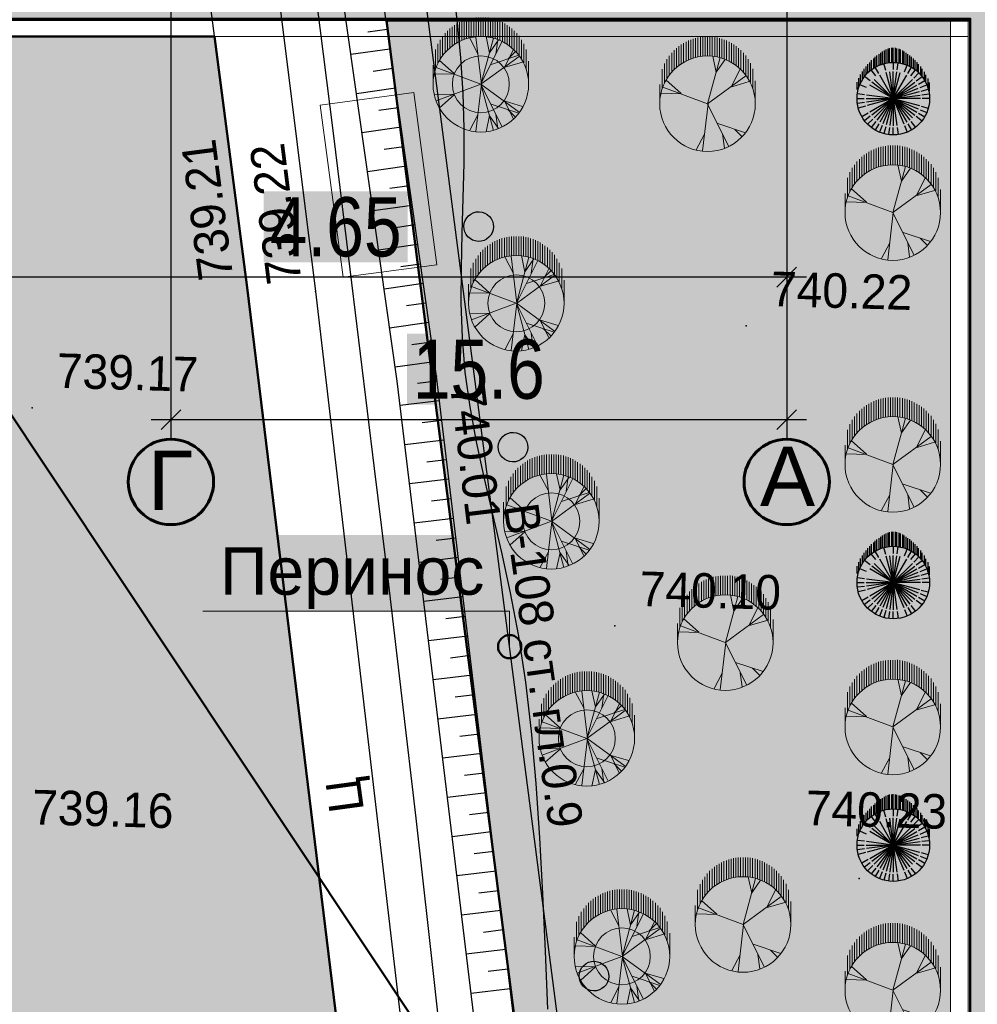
# Model space of a CAD drawing. Header units: millimetres. Extents: x -257011 to 237647566, y 2784933 to 6706507.
# Tile 341 of 451: x 9706652 to 9730911, y 5648085 to 5673020. Entities that reach past the tile are written whole.
import ezdxf

# ---------------------------------------------------------------- set-up
doc = ezdxf.new("R2010")
doc.units = ezdxf.units.MM
doc.header["$LTSCALE"] = 1000
doc.header["$PDMODE"] = 32
doc.header["$PDSIZE"] = 0.3
for name, pattern in [('Д_ТРОТ_ТРУБА', [3, 1.5, -1.5]), ('ДОРОГИ_СТРОЯЩ', [9, 8, -1]), ('ОТКОС_НИЗ', [1.2, 0.2, -1])]:
    doc.linetypes.add(name, pattern=pattern)
for name, color, linetype in [('(002) Рамка', 7, 'Continuous'), ('(004) Точки рельефа', 7, 'Continuous'), ('(014) Водопровод', 5, 'ИК_Водопровод -------в--------'), ('(025) Дорога', 7, 'Continuous'), ('(031) Горизонтали', 42, 'Continuous'), ('(035) Откосы', 7, 'Continuous'), ('(038) Деревья', 7, 'Continuous'), ('(040) Ограда', 7, 'Continuous'), ('TREE', 74, 'Continuous')]:
    doc.layers.add(name, color=color, linetype=linetype)
doc.layers.add('(032) Горизонтали утолщенные', color=32, linetype='Continuous', lineweight=30)
doc.layers.add('Ф А С А Д', color=250, linetype='Continuous', lineweight=15)
doc.styles.add('ATTR', font='romans.shx', dxfattribs={"width": 0.8, "height": 0.470416})
doc.styles.add('BM-431', font='txt')
doc.styles.add('D-431', font='txt', dxfattribs={"width": 2})
doc.styles.add('Roman', font='romans')
doc.styles.get("Standard").update_dxf_attribs({"font": 'ARIALN.TTF'})
doc.styles.add('Фарход', font='ARIALN.TTF')
doc.linetypes.add('KANALIS_K', pattern='A,1,["<",Standard,S=1.8,R=0,X=-0.9,Y=-0.9],3,-1,["К",Standard,S=1.8,R=0,X=-0.9,Y=-0.9],-1,10', length=16)
doc.linetypes.add('ИК_Водопровод -------в--------', pattern='A,9,-0.6,["В",Standard,S=1.2,R=0,X=0,Y=-0.6],-1.2', length=10.8)
doc.dimstyles.new('ISO-25$0', dxfattribs={"dimtxt": 300, "dimasz": 200, "dimexe": 100, "dimexo": 300, "dimgap": 50, "dimtad": 1, "dimdec": 0, "dimtxsty": 'Фарход', "dimblk": 'OBLIQUE', "dimcen": 250, "dimclrd": 256, "dimclrt": 250, "dimadec": 0, "dimazin": 0, "dimtfac": 1, "dimtdec": 0, "dimtmove": 0, "dimatfit": 3, "dimldrblk": 'OBLIQUE', "dimfxl": 0, "dimlwd": -1, "dimarcsym": 0})
pattern_1 = [(95, (-555770.2, 0), (-275.171012, 230.8958947), [127, -381]), (185, (-555712.5, 68.8), (-230.8958947, -275.171012), [127, -381])]

# ---------------------------------------------------------------- blocks, each defined once
blk = doc.blocks.new('d')
at = {"layer": '(038) Деревья', "color": 30}
blk.add_ellipse((0, 0), major_axis=(0.265, 0.265), ratio=1, start_param=5.497787, end_param=11.780972, dxfattribs=at)
blk = doc.blocks.new('kjvklglhl')
at = {"layer": '(004) Точки рельефа'}
for p in [(313.048, 477.771), (314.781, 477.717), (325.716, 477.154), (317.903, 475.66), (307.691, 474.575), (322.604, 469.469), (328.971, 463.246)]:
    blk.add_point(p, dxfattribs=at)
at = {"layer": '(014) Водопровод', "ltscale": 0.5, "flags": 128}
blk.add_lwpolyline([(325.711, 440.112), (326.312, 440.162), (325.744, 440.975), (323.361, 447.342), (313.499, 509.603), (261.079, 502.552), (256.511, 532.162)], dxfattribs=at)
at = {"layer": '(025) Дорога', "linetype": 'Д_ТРОТ_ТРУБА', "flags": 128}
for points in [[(323.251, 418.267), (300.714, 414.809), (283.138, 412.485), (281.122, 413.564), (275.085, 449.451), (270.84, 474.617), (267.554, 498.57), (282.371, 501.061), (308.67, 505.056), (310.788, 503.765), (314.781, 477.717), (318.108, 454.899), (323.251, 418.267)], [(321.731, 420.742), (316.881, 452.353), (313.048, 477.771), (309.058, 502.896), (307.912, 503.399), (283.734, 499.451), (269.193, 497.303), (272.561, 474.353), (276.62, 450.413), (282.198, 415.2), (283.437, 414.157), (320.719, 419.528), (321.731, 420.742)]]:
    blk.add_lwpolyline(points, dxfattribs=at)
at = {"layer": '(031) Горизонтали', "flags": 128}
blk.add_lwpolyline([(314.314, 486.931), (314.708, 484.393), (315.113, 481.742), (315.531, 478.995), (315.96, 476.168), (316.397, 473.28), (316.836, 470.352), (317.272, 467.403), (317.699, 464.454), (318.114, 461.525), (318.509, 458.637)], dxfattribs=at)
at = {"layer": '(032) Горизонтали утолщенные'}
blk.add_lwpolyline([(318.049, 485.514), (318.176, 484.619), (318.29, 483.732), (318.376, 482.847), (318.426, 481.962), (318.446, 481.075), (318.449, 480.187), (318.447, 479.3), (318.451, 478.415), (318.474, 477.533), (318.528, 476.653), (318.624, 475.779), (318.77, 474.907), (318.96, 474.029), (319.181, 473.134), (319.424, 472.209), (319.676, 471.243), (319.927, 470.224), (320.165, 469.141), (320.379, 467.981), (320.56, 466.739), (320.713, 465.423), (320.844, 464.049), (320.959, 462.631), (321.065, 461.182), (321.168, 459.718)], dxfattribs=at)
at = {"layer": '(035) Откосы'}
for p, q in [((315.919, 484.325), (316.412, 484.409)), ((315.51, 483.748), (316.496, 483.916)), ((316.087, 483.34), (316.58, 483.424)), ((315.678, 482.763), (316.664, 482.931)), ((316.255, 482.354), (316.748, 482.438)), ((315.846, 481.777), (316.832, 481.945)), ((316.423, 481.369), (316.916, 481.453)), ((316.014, 480.792), (317, 480.96)), ((316.591, 480.383), (317.084, 480.467)), ((316.182, 479.806), (317.168, 479.975)), ((316.759, 479.398), (317.252, 479.482)), ((316.35, 478.821), (317.336, 478.989)), ((316.927, 478.412), (317.42, 478.496)), ((316.518, 477.835), (317.504, 478.004)), ((317.095, 477.427), (317.588, 477.511)), ((316.686, 476.85), (317.672, 477.018)), ((317.263, 476.441), (317.756, 476.525)), ((316.854, 475.865), (317.84, 476.033)), ((317.427, 475.466), (317.921, 475.539)), ((317.006, 474.897), (317.995, 475.045)), ((317.574, 474.477), (318.069, 474.551)), ((317.154, 473.909), (318.143, 474.056)), ((317.722, 473.488), (318.217, 473.562)), ((317.301, 472.92), (318.29, 473.068)), ((317.87, 472.499), (318.364, 472.573)), ((317.449, 471.931), (318.438, 472.079)), ((318.017, 471.511), (318.512, 471.585)), ((317.597, 470.942), (318.586, 471.09)), ((318.165, 470.522), (318.659, 470.596)), ((317.744, 469.954), (318.733, 470.101)), ((318.313, 469.533), (318.807, 469.607)), ((317.892, 468.965), (318.881, 469.113)), ((318.46, 468.544), (318.955, 468.618)), ((318.039, 467.976), (319.028, 468.124)), ((318.608, 467.556), (319.102, 467.63)), ((318.187, 466.988), (319.176, 467.135)), ((318.755, 466.567), (319.25, 466.641)), ((318.335, 465.999), (319.324, 466.146)), ((318.903, 465.578), (319.398, 465.652)), ((318.482, 465.01), (319.471, 465.158)), ((319.051, 464.589), (319.545, 464.663)), ((318.63, 464.021), (319.619, 464.169)), ((319.198, 463.601), (319.693, 463.675)), ((318.778, 463.033), (319.767, 463.18)), ((319.346, 462.612), (319.84, 462.686)), ((318.925, 462.044), (319.914, 462.191)), ((319.493, 461.623), (319.988, 461.697)), ((319.073, 461.055), (320.062, 461.203)), ((319.641, 460.635), (320.136, 460.708)), ((319.22, 460.066), (320.209, 460.214))]:
    blk.add_line(p, q, dxfattribs=at)
blk.add_lwpolyline([(319.844, 457.028), (320.125, 457.17), (320.377, 457.458), (320.534, 458.04), (317.903, 475.66), (312.574, 506.915), (312.192, 507.383), (311.596, 507.687), (310.502, 508.023), (284.392, 504.328), (278.337, 503.244), (265.243, 500.775), (264.939, 500.462), (264.803, 499.989), (265.706, 495.765), (268.865, 477.481), (274.213, 445.131), (280.153, 409.582)], dxfattribs=at)
at = {"layer": '(035) Откосы', "linetype": 'ОТКОС_НИЗ'}
blk.add_lwpolyline([(319.844, 457.028), (319.619, 457.386), (319.514, 458.099), (316.916, 475.502), (311.633, 506.487), (311.551, 506.587), (311.219, 506.757), (310.421, 507.002), (284.551, 503.341), (278.518, 502.26), (265.85, 499.872), (266.688, 495.955), (269.851, 477.647), (275.2, 445.294), (281.12, 409.861), (281.136, 409.822), (281.351, 409.621), (310.666, 409.479), (317.618, 409.281), (323.511, 408.859), (324.497, 408.587)], dxfattribs=at)
at = {"lineweight": 15, "ltscale": 0.1}
blk.add_lwpolyline([(315.472, 478.096), (314.765, 482.438), (317.134, 482.824), (317.84, 478.481)], close=True, dxfattribs=at)
at = {"layer": '(038) Деревья', "color": 30, "linetype": 'Continuous'}
for p in [(318.869, 479.478), (319.896, 473.918), (322.323, 460.585)]:
    blk.add_blockref('d', p, dxfattribs=at)
at = {"layer": '(004) Точки рельефа', "style": 'D-431'}
for s, rotation, p in [('739.21', 99.0241, (312.692, 478.006)), ('739.22', 98.8598, (314.425, 477.953)), ('740.01', 278.4912, (318.257, 475.422))]:
    blk.add_text(s, height=0.875, rotation=rotation, dxfattribs=at).set_placement(p)
for s, p in [('740.22', (326.316, 477.674)), ('739.17', (308.291, 475.095)), ('740.10', (323.204, 469.989)), ('740.23', (327.566, 464.561)), ('739.16', (307.978, 464.029))]:
    blk.add_text(s, height=0.875, dxfattribs=at).set_placement(p)
at = {"layer": '(014) Водопровод', "color": 0, "linetype": 'Continuous', "style": 'BM-431'}
blk.add_text('В-108 ст. гл.0.9', height=0.875, rotation=279.6164, dxfattribs=at).set_placement((319.7, 472.427))
at = {"layer": '(025) Дорога', "linetype": 'ДОРОГИ_СТРОЯЩ', "style": 'BM-431'}
blk.add_text('Ц', height=0.875, rotation=99.3824, dxfattribs=at).set_placement((316.381, 464.625))
blk = doc.blocks.new('dhdyfh')
at = {"layer": 'TREE', "color": 92, "lineweight": 20}
for p, q in [((10253854, 5666529), (10253854, 5666039)), ((10253914, 5666083), (10253914, 5666567)), ((10253975, 5666109), (10253975, 5666601)), ((10254035, 5666629), (10254035, 5666140)), ((10254096, 5666652), (10254096, 5666163)), ((10254156, 5666184), (10254156, 5666675)), ((10254217, 5666691), (10254217, 5666204)), ((10254277, 5666217), (10254277, 5666705)), ((10254338, 5666714), (10254338, 5666227)), ((10254398, 5666235), (10254398, 5666724)), ((10254459, 5666724), (10254459, 5666238)), ((10254519, 5666243), (10254519, 5666724)), ((10254580, 5666724), (10254580, 5666240)), ((10254640, 5666233), (10254640, 5666724)), ((10254701, 5666717), (10254701, 5666227)), ((10254761, 5666215), (10254761, 5666706)), ((10254822, 5666693), (10254822, 5666199)), ((10254882, 5666186), (10254882, 5666674)), ((10254943, 5666652), (10254943, 5666166)), ((10255003, 5666140), (10255003, 5666629)), ((10255064, 5666601), (10255064, 5666114)), ((10255125, 5666081), (10255125, 5666565)), ((10255185, 5666529), (10255185, 5666042)), ((10253612, 5665831), (10253612, 5666323)), ((10253672, 5665895), (10253672, 5666384)), ((10253733, 5665949), (10253733, 5666439)), ((10253793, 5665998), (10253793, 5666487)), ((10255246, 5665998), (10255246, 5666487)), ((10255306, 5666441), (10255306, 5665949)), ((10255367, 5665893), (10255367, 5666384)), ((10255427, 5666323), (10255427, 5665828)), ((10253430, 5665555), (10253430, 5666052)), ((10253491, 5665666), (10253491, 5666158)), ((10253551, 5665761), (10253551, 5666240)), ((10254443, 5665800), (10254236, 5666193)), ((10254532, 5665031), (10254393, 5666223)), ((10254522, 5665028), (10254837, 5666198)), ((10254522, 5665031), (10255054, 5666100)), ((10254739, 5665821), (10254650, 5666236)), ((10254739, 5665828), (10254966, 5666152)), ((10254897, 5665793), (10254946, 5666154)), ((10255488, 5665756), (10255488, 5666256)), ((10255548, 5666158), (10255548, 5665664)), ((10255609, 5665574), (10255609, 5666055)), ((10253370, 5665419), (10253370, 5665908)), ((10254778, 5665531), (10255478, 5665762)), ((10255123, 5665467), (10255340, 5665898)), ((10255212, 5665677), (10255390, 5665854)), ((10255669, 5665911), (10255669, 5665409)), ((10253309, 5665030), (10253309, 5665514)), ((10253851, 5665290), (10253466, 5665636)), ((10254522, 5665028), (10255488, 5665736)), ((10255133, 5665459), (10255577, 5665590)), ((10255730, 5665030), (10255730, 5665615)), ((10253851, 5665282), (10253348, 5665297)), ((10254519, 5665030), (10253387, 5665451))]:
    blk.add_line(p, q, dxfattribs=at)
at = {"layer": 'TREE', "color": 30, "lineweight": 20, "true_color": 0xf8991e}
for p, q in [((10254519, 5665030), (10253387, 5664608)), ((10254532, 5665028), (10254393, 5663836)), ((10254522, 5665031), (10254837, 5663861)), ((10254522, 5665031), (10255488, 5664323)), ((10254522, 5665028), (10255054, 5663959)), ((10253851, 5664777), (10253348, 5664762)), ((10253851, 5664769), (10253466, 5664423)), ((10254778, 5664528), (10255478, 5664297)), ((10255123, 5664592), (10255340, 5664161)), ((10255133, 5664600), (10255577, 5664469)), ((10254897, 5664266), (10254946, 5663905)), ((10255212, 5664382), (10255390, 5664205)), ((10254443, 5664259), (10254236, 5663866)), ((10254739, 5664238), (10254650, 5663823)), ((10254739, 5664231), (10254966, 5663908))]:
    blk.add_line(p, q, dxfattribs=at)
blk.add_circle((10254519, 5665030), 1210, dxfattribs=at)
at = {"layer": 'TREE', "color": 92, "lineweight": 20}
blk.add_circle((10254519, 5665030), 720, dxfattribs=at)
at = {"layer": 'TREE', "color": 30, "lineweight": 20, "true_color": 0xf8991e, "style": 'ATTR', "width": 0.8, "flags": 9}
for p in [(10254522, 5665031), (10254522, 5665028)]:
    blk.add_attdef('ESTCODE', p, '', height=14.1, rotation=90, dxfattribs=at)
blk = doc.blocks.new('16')
h = blk.add_hatch(color=256)
h.dxf.hatch_style = 1
h.set_gradient(color1=(153, 204, 102), one_color=1, tint=1, name='SPHERICAL')
h.paths.add_polyline_path([(16382639, 10776741, 1), (16386324, 10776741, 1)])
blk.add_circle((16384481, 10776741), 1842)
at = {"layer": 'TREE'}
for p, q in [((16383584, 10777909), (16383360, 10778202)), ((16383746, 10778014), (16383560, 10778336)), ((16384102, 10778156), (16384005, 10778520)), ((16384290, 10778196), (16384241, 10778567)), ((16384481, 10778583), (16384481, 10778214)), ((16384481, 10778122), (16384481, 10776741)), ((16384673, 10778196), (16384722, 10778567)), ((16384938, 10778583), (16385310, 10778583)), ((16385044, 10778100), (16385186, 10778442)), ((16385074, 10778491), (16385524, 10778491)), ((16385282, 10778398), (16385700, 10778398)), ((16385378, 10777909), (16385603, 10778202)), ((16385450, 10778306), (16385862, 10778306)), ((16385595, 10778214), (16385999, 10778214)), ((16385701, 10778122), (16386115, 10778122)), ((16383208, 10777476), (16382886, 10777662)), ((16383317, 10777634), (16383020, 10777862)), ((16383442, 10777780), (16383179, 10778043)), ((16384481, 10776741), (16383504, 10777717)), ((16384481, 10776741), (16383643, 10777834)), ((16384481, 10776741), (16383791, 10777937)), ((16384481, 10776741), (16384124, 10778075)), ((16384481, 10776741), (16384302, 10778103)), ((16384481, 10776741), (16384661, 10778103)), ((16384481, 10776741), (16385172, 10777937)), ((16384481, 10776741), (16385320, 10777834)), ((16384481, 10776741), (16385458, 10777717)), ((16385646, 10777634), (16385943, 10777862)), ((16385755, 10777476), (16386077, 10777662)), ((16385799, 10778030), (16386226, 10778030)), ((16385881, 10777938), (16386324, 10777938)), ((16385956, 10777846), (16386436, 10777846)), ((16386517, 10777754), (16386019, 10777754)), ((16386085, 10777662), (16386598, 10777662)), ((16383056, 10777122), (16382702, 10777217)), ((16383119, 10777305), (16382780, 10777445)), ((16384481, 10776741), (16383207, 10777268)), ((16384481, 10776741), (16383285, 10777431)), ((16384481, 10776741), (16383384, 10777583)), ((16384481, 10776741), (16385678, 10777431)), ((16385907, 10777122), (16386261, 10777217)), ((16386124, 10777569), (16386671, 10777569)), ((16386744, 10777477), (16386171, 10777477)), ((16386812, 10777385), (16386207, 10777385)), ((16386238, 10777293), (16386872, 10777293)), ((16386924, 10777201), (16386269, 10777201)), ((16382639, 10776741), (16383008, 10776741)), ((16383020, 10776933), (16382655, 10776981)), ((16384481, 10776741), (16383100, 10776741)), ((16384481, 10776741), (16383114, 10776920)), ((16384481, 10776741), (16383114, 10776561)), ((16384481, 10776741), (16383147, 10777098)), ((16384481, 10776741), (16383207, 10776213)), ((16384481, 10776741), (16383285, 10776050)), ((16384481, 10776741), (16383384, 10775898)), ((16384481, 10776741), (16383504, 10775764)), ((16384481, 10776741), (16383643, 10775648)), ((16384481, 10776741), (16383791, 10775544)), ((16384481, 10776741), (16383956, 10775471)), ((16384481, 10776741), (16384124, 10775406)), ((16384481, 10776741), (16385816, 10777098)), ((16384481, 10776741), (16385848, 10776920)), ((16384481, 10776741), (16385863, 10776741)), ((16384481, 10776741), (16385458, 10775764)), ((16384481, 10776741), (16385816, 10776383)), ((16384481, 10776741), (16385678, 10776050)), ((16384481, 10776741), (16385848, 10776561)), ((16384481, 10776741), (16385320, 10775648)), ((16384481, 10776741), (16385172, 10775544)), ((16384481, 10776741), (16384839, 10775406)), ((16384481, 10776741), (16385007, 10775471)), ((16384481, 10776741), (16384661, 10775378)), ((16384481, 10775359), (16384481, 10776741)), ((16386324, 10776741), (16385955, 10776741)), ((16386289, 10777109), (16386975, 10777109)), ((16387013, 10777017), (16386304, 10777017)), ((16386316, 10776925), (16387043, 10776925)), ((16387056, 10776833), (16386320, 10776833)), ((16387056, 10776648), (16386324, 10776648)), ((16386328, 10776741), (16387065, 10776741)), ((16383020, 10776548), (16382655, 10776500)), ((16383119, 10776176), (16382780, 10776036)), ((16385844, 10776176), (16386183, 10776036)), ((16385942, 10776548), (16386308, 10776500)), ((16386242, 10776188), (16386872, 10776188)), ((16386928, 10776280), (16386262, 10776280)), ((16386285, 10776372), (16386975, 10776372)), ((16387005, 10776464), (16386305, 10776464)), ((16386313, 10776556), (16387035, 10776556)), ((16383208, 10776005), (16382886, 10775819)), ((16383317, 10775847), (16383020, 10775619)), ((16385521, 10775701), (16385784, 10775438)), ((16385646, 10775847), (16385943, 10775619)), ((16385755, 10776005), (16386077, 10775819)), ((16385956, 10775635), (16386427, 10775635)), ((16386517, 10775727), (16386023, 10775727)), ((16386081, 10775819), (16386603, 10775819)), ((16386680, 10775912), (16386132, 10775912)), ((16386171, 10776004), (16386744, 10776004)), ((16386812, 10776096), (16386211, 10776096)), ((16383584, 10775572), (16383360, 10775279)), ((16383746, 10775467), (16383560, 10775145)), ((16383918, 10775381), (16383776, 10775039)), ((16384102, 10775325), (16384005, 10774961)), ((16384481, 10774898), (16384481, 10775267)), ((16384673, 10775285), (16384722, 10774914)), ((16384861, 10775325), (16384958, 10774961)), ((16385044, 10775381), (16385186, 10775039)), ((16385217, 10775467), (16385402, 10775145)), ((16385378, 10775572), (16385603, 10775279)), ((16385849, 10775175), (16385446, 10775175)), ((16385587, 10775267), (16385995, 10775267)), ((16386119, 10775359), (16385697, 10775359)), ((16385795, 10775451), (16386230, 10775451)), ((16386333, 10775543), (16385881, 10775543)), ((16384868, 10774898), (16385306, 10774898)), ((16385511, 10774991), (16385058, 10774991)), ((16385310, 10775083), (16385695, 10775083))]:
    blk.add_line(p, q, dxfattribs=at)
at = {"layer": 'TREE', "style": 'ATTR', "width": 0.8, "flags": 9}
blk.add_attdef('ESTCODE', (16384481, 10776741), '', height=21.5, dxfattribs=at)
blk = doc.blocks.new('17')
at = {"layer": 'TREE', "color": 68, "lineweight": 20, "true_color": 0x306100}
for p, q in [((16375547, 10777897), (16376284, 10777897)), ((16375547, 10776055), (16376189, 10777778)), ((16375932, 10777072), (16375955, 10777838)), ((16376140, 10777805), (16376884, 10777805)), ((16376347, 10777713), (16377104, 10777713)), ((16375943, 10777072), (16376470, 10777658)), ((16376516, 10777620), (16377265, 10777620)), ((16376661, 10777528), (16377389, 10777528)), ((16376767, 10777436), (16377515, 10777436)), ((16376865, 10777344), (16377610, 10777344)), ((16376947, 10777252), (16377692, 10777252)), ((16377022, 10777160), (16377766, 10777160)), ((16377829, 10777068), (16377084, 10777068)), ((16377151, 10776976), (16377888, 10776976)), ((16377190, 10776884), (16377939, 10776884)), ((16377982, 10776792), (16377237, 10776792)), ((16378017, 10776699), (16377272, 10776699)), ((16377304, 10776607), (16378052, 10776607)), ((16375545, 10776036), (16373730, 10776246)), ((16374374, 10776171), (16373777, 10776487)), ((16378077, 10776515), (16377335, 10776515)), ((16377355, 10776423), (16378098, 10776423)), ((16378111, 10776331), (16377369, 10776331)), ((16377381, 10776239), (16378126, 10776239)), ((16375545, 10776051), (16373917, 10775240)), ((16375545, 10776051), (16377325, 10775571)), ((16375545, 10776051), (16376623, 10774580)), ((16376751, 10775721), (16377384, 10775856)), ((16377378, 10775870), (16378127, 10775870)), ((16378126, 10776147), (16377386, 10776147)), ((16378126, 10775963), (16377390, 10775963)), ((16377394, 10776055), (16378126, 10776055)), ((16374386, 10775481), (16373835, 10775406)), ((16374784, 10775661), (16374433, 10774595)), ((16376763, 10775721), (16377255, 10775376)), ((16377308, 10775502), (16378050, 10775502)), ((16378080, 10775594), (16377327, 10775594)), ((16377351, 10775686), (16378099, 10775686)), ((16378115, 10775778), (16377370, 10775778)), ((16376201, 10775120), (16376400, 10774445)), ((16376213, 10775135), (16376868, 10774805)), ((16377829, 10775042), (16377088, 10775042)), ((16377147, 10775134), (16377884, 10775134)), ((16377939, 10775226), (16377198, 10775226)), ((16377237, 10775318), (16377982, 10775318)), ((16378017, 10775410), (16377276, 10775410)), ((16374561, 10775000), (16374292, 10774730)), ((16377515, 10774673), (16376763, 10774673)), ((16376861, 10774765), (16377610, 10774765)), ((16377696, 10774857), (16376947, 10774857)), ((16377022, 10774949), (16377766, 10774949)), ((16376888, 10774305), (16376124, 10774305)), ((16376376, 10774397), (16377108, 10774397)), ((16377265, 10774489), (16376512, 10774489)), ((16376652, 10774581), (16377414, 10774581)), ((16375547, 10774213), (16376438, 10774213))]:
    blk.add_line(p, q, dxfattribs=at)
blk.add_circle((16375547, 10776055), 1842, dxfattribs=at)
at = {"layer": 'TREE', "color": 68, "lineweight": 20, "true_color": 0x306100, "style": 'ATTR', "width": 0.8, "flags": 9}
blk.add_attdef('ESTCODE', (16375545, 10776051), '', height=21.5, dxfattribs=at)
blk = doc.blocks.new('_Oblique')
at = {"color": 0, "linetype": 'ByBlock', "lineweight": -2}
blk.add_line((-0.5, -0.5), (0.5, 0.5), dxfattribs=at)
blk = doc.blocks.new('*D1766')
at = {"color": 5, "linetype": 'KANALIS_K', "lineweight": -2, "ltscale": 1000, "transparency": 16777216}
for p, q in [((9710482, 5676598), (9710482, 5662394)), ((9726082, 5676598), (9726082, 5662394))]:
    blk.add_line(p, q, dxfattribs=at)
at = {"color": 5, "linetype": 'KANALIS_K', "ltscale": 1000, "transparency": 16777216}
blk.add_line((9709982, 5662894), (9726582, 5662894), dxfattribs=at)
at = {"layer": 'Defpoints', "color": 0, "linetype": 'KANALIS_K', "lineweight": 50, "ltscale": 1000, "transparency": 16777216}
for p in [(9710482, 5676648), (9726082, 5676648), (9726082, 5662894)]:
    blk.add_point(p, dxfattribs=at)
at = {"color": 5, "linetype": 'KANALIS_K', "ltscale": 1000, "transparency": 16777216, "xscale": 500, "yscale": 500, "zscale": 500, "rotation": 180}
blk.add_blockref('_Oblique', (9710482, 5662894), dxfattribs=at)
at = {"color": 5, "linetype": 'KANALIS_K', "ltscale": 1000, "transparency": 16777216, "xscale": 500, "yscale": 500, "zscale": 500}
blk.add_blockref('_Oblique', (9726082, 5662894), dxfattribs=at)
at = {"color": 5, "linetype": 'KANALIS_K', "ltscale": 1000, "transparency": 16777216, "insert": (9718282, 5664160), "char_height": 1500, "attachment_point": 5, "style": 'Фарход', "bg_fill": 1, "box_fill_scale": 1.1, "bg_fill_color": 255, "bg_fill_transparency": 0}
blk.add_mtext('15.6', dxfattribs=at)
blk = doc.blocks.new('*D1768')
at = {"color": 5, "linetype": 'KANALIS_K', "lineweight": -2, "ltscale": 1000, "transparency": 16777216}
for p, q in [((9703230, 5695527), (9703230, 5665999)), ((9726082, 5676598), (9726082, 5665999))]:
    blk.add_line(p, q, dxfattribs=at)
at = {"color": 5, "linetype": 'KANALIS_K', "ltscale": 1000, "transparency": 16777216}
blk.add_line((9726582, 5666499), (9702730, 5666499), dxfattribs=at)
at = {"layer": 'Defpoints', "color": 0, "linetype": 'KANALIS_K', "lineweight": 50, "ltscale": 1000, "transparency": 16777216}
for p in [(9703230, 5695577), (9726082, 5676648), (9703230, 5666499)]:
    blk.add_point(p, dxfattribs=at)
at = {"color": 5, "linetype": 'KANALIS_K', "ltscale": 1000, "transparency": 16777216, "xscale": 500, "yscale": 500, "zscale": 500, "rotation": 180}
blk.add_blockref('_Oblique', (9703230, 5666499), dxfattribs=at)
at = {"color": 5, "linetype": 'KANALIS_K', "ltscale": 1000, "transparency": 16777216, "xscale": 500, "yscale": 500, "zscale": 500}
blk.add_blockref('_Oblique', (9726082, 5666499), dxfattribs=at)
at = {"color": 5, "linetype": 'KANALIS_K', "ltscale": 1000, "transparency": 16777216, "insert": (9714656, 5667765), "char_height": 1500, "attachment_point": 5, "style": 'Фарход', "bg_fill": 1, "box_fill_scale": 1.1, "bg_fill_color": 255, "bg_fill_transparency": 0}
blk.add_mtext('4.65', dxfattribs=at)

msp = doc.modelspace()

# ---------------------------------------------------------------- hatches: boundary and pattern name
at = {"layer": '(040) Ограда', "linetype": 'KANALIS_K', "ltscale": 1000}
h = msp.add_hatch(color=255, dxfattribs=at)
h.set_gradient(color1=(255, 255, 255), tint=0.41, name='INVSPHERICAL')
h.paths.add_polyline_path([(9711293.768, 5658043.588), (9718967.837, 5658043.588), (9718967.837, 5659973.465), (9711293.768, 5659973.465)])
at = {"ltscale": 1000}
h = msp.add_hatch(dxfattribs=at)
h.set_pattern_fill('AR-SAND', color=256, scale=15, angle=266, style=0)
h.set_pattern_definition([(303.5, (-555770.2, 0), (734.005765, -27.267607), [0, -579.12, 0, -647.7, 0, -619.125]), (273.5, (-555770.2, 0), (1025.58269, -747.64719), [0, -312.42, 0, -521.97, 0, -200.025]), (233.5, (-555737.5, 467.5), (-80.614732, -1183.74871), [0, -190.5, 0, -685.8, 0, -895.35]), (223.5, (-555737.5, 467.5), (253.68491, -1165.87085), [0, -95.25, 0, -449.58, 0, -514.35])])
edge = h.paths.add_edge_path()
edge.add_arc((9736632.854, 5713933.455), 1401.571, 90, 182.2042984, ccw=False)
edge.add_line((9736632.854, 5715335.026), (9738047.331, 5715334.226))
edge.add_line((9738047.331, 5715334.226), (9738047.331, 5719416.663))
edge.add_line((9738047.331, 5719416.663), (9703234.004, 5719773.067))
edge.add_line((9703234.004, 5719773.067), (9703230.356, 5673042.653))
edge.add_line((9703230.356, 5673042.653), (9730732.32, 5673042.653))
edge.add_line((9730732.32, 5673042.653), (9730732.32, 5645367.876))
edge.add_line((9730732.32, 5645367.876), (9739522.649, 5645438.958))
edge.add_line((9739522.649, 5645438.958), (9739522.649, 5649920.607))
edge.add_line((9739522.649, 5649920.607), (9737452.912, 5649875.932))
edge.add_arc((9737330.079, 5651971.052), 2098.718, 181.732534, 273.3553239, ccw=False)
edge.add_line((9735232.32, 5651907.6), (9735232.32, 5675822.937))
edge.add_line((9735232.32, 5675822.937), (9735232.32, 5713879.547))
h.paths.add_polyline_path([(9730732.32, 5691097.656), (9728232.32, 5691097.656), (9728232.32, 5702647.656), (9727732.32, 5702647.656), (9727732.32, 5675141.64), (9728232.32, 5675141.64), (9727478.491, 5674034.296), (9708564.111, 5674034.296), (9708832.32, 5676447.656), (9707232.32, 5676447.656), (9707232.32, 5706297.656), (9708832.32, 5706297.656), (9708832.32, 5704297.656), (9710282.32, 5704297.656), (9710282.32, 5706297.656), (9716407.32, 5706297.656), (9716407.32, 5704297.656), (9717857.32, 5704297.656), (9717857.32, 5705072.764), (9719857.32, 5705072.764), (9719857.32, 5704297.656), (9721307.32, 5704297.656), (9721307.32, 5706297.656), (9730732.32, 5706297.656), (9730732.32, 5704297.656)], flags=16)
edge = h.paths.add_edge_path(flags=16)
edge.add_line((9730732.32, 5708297.656), (9707232.32, 5708297.656))
edge.add_line((9707232.32, 5708297.656), (9707232.32, 5715409.76))
edge.add_line((9707232.32, 5715409.76), (9729239.975, 5715409.76))
edge.add_arc((9729328.117, 5714008.321), 1404.208, 0.153981, 93.5988208, ccw=False)
edge.add_line((9730732.32, 5714012.095), (9730732.32, 5708297.656))
at = {"lineweight": 50}
h = msp.add_hatch(color=1, dxfattribs=at)
h.set_gradient(color1=(255, 255, 255), one_color=1, tint=1)
h.paths.add_polyline_path([(9709401.647, 5661313.515, 1), (9711562.993, 5661313.515, 1)])
h = msp.add_hatch(color=1, dxfattribs=at)
h.set_gradient(color1=(255, 255, 255), one_color=1, tint=1)
h.paths.add_polyline_path([(9725001.647, 5661313.515, 1), (9727162.993, 5661313.515, 1)])
at = {"layer": 'Ф А С А Д', "linetype": 'KANALIS_K', "ltscale": 1000}
h = msp.add_hatch(dxfattribs=at)
h.set_pattern_fill('CROSS', color=92, scale=40, angle=95)
h.set_pattern_definition(pattern_1)
h.paths.add_polyline_path([(9735232.32, 5712658.727), (9764251.233, 5713178.613), (9764251.233, 5704695.717), (9735232.32, 5704695.717)], flags=17)
h.paths.add_polyline_path([(9735232.32, 5688561.339), (9779090.495, 5688561.339), (9779090.495, 5677655.35), (9735232.32, 5677655.35)], flags=17)
h.paths.add_polyline_path([(9735232.32, 5690409.279), (9738969.435, 5690409.279), (9738969.435, 5693820.69), (9737101.295, 5693820.69), (9737101.295, 5697347.612), (9738969.435, 5697347.612), (9738969.435, 5702847.656), (9735232.32, 5702847.656)], flags=17)
h.paths.add_polyline_path([(9735232.32, 5663773.398), (9738969.435, 5663773.398), (9738969.435, 5668576.33), (9737989.108, 5668576.33), (9737989.108, 5672103.252), (9738969.435, 5672103.252), (9738969.435, 5675822.937), (9735232.32, 5675822.937)], flags=17)
edge = h.paths.add_edge_path()
edge.add_line((9773415.802, 5662049.266), (9735232.32, 5662049.266))
edge.add_line((9735232.32, 5662049.266), (9735232.32, 5651907.6))
edge.add_arc((9737330.079, 5651971.052), 2098.718, 181.732534, 273.3553239)
edge.add_line((9737452.912, 5649875.932), (9773415.802, 5650652.19))
edge.add_line((9773415.802, 5650652.19), (9773415.802, 5662049.266))
h.paths.add_polyline_path([(9789566.246, 5651848.19), (9792184.629, 5651848.19), (9792184.629, 5689198.437), (9789566.246, 5689198.437)])
h.paths.add_polyline_path([(9799028.839, 5652770.109), (9799028.839, 5686034.189), (9801915.55, 5686034.189), (9801915.55, 5706242.585), (9799140.732, 5706242.585), (9799140.732, 5718791.214), (9689881.948, 5719909.76), (9665092.531, 5712803.828), (9664583.109, 5714483.508), (9694959.297, 5723968.116), (9701657.021, 5724360.977), (9783529.241, 5722753.693), (9799140.732, 5721970.706), (9811484.066, 5721110.852), (9810589.23, 5654273.495), (9809004.976, 5653020.016)])
h.paths.add_polyline_path([(9789181.816, 5702966.194), (9792234.988, 5702966.194), (9792234.988, 5715334.226), (9789181.816, 5715334.226)], flags=17)
h = msp.add_hatch(dxfattribs=at)
h.set_pattern_fill('CROSS', color=92, scale=40, angle=95)
h.set_pattern_definition([(95, (-555770.2, -158616.16), (-275.171012, 230.8958947), [127, -381]), (185, (-555712.5, -158547.37), (-230.8958947, -275.171012), [127, -381])])
h.paths.add_polyline_path([(9699084.415, 5690801.725), (9699084.415, 5690147.656), (9702785.016, 5690147.656), (9702784.959, 5689147.689), (9699084.959, 5689147.689), (9699084.959, 5681947.689), (9702785.56, 5681947.689), (9702785.356, 5672597.653), (9711585.984, 5672597.653), (9712413.365, 5666238.816), (9715529.798, 5640722.938), (9719489.363, 5608988.104), (9718443.651, 5607803.429), (9699734.572, 5605642.599), (9681025.494, 5603481.768), (9679816.203, 5604559.285), (9675230.368, 5639915.052), (9671845.49, 5663960.195), (9669124.594, 5686995.675)])
h = msp.add_hatch(dxfattribs=at)
h.set_pattern_fill('CROSS', color=92, scale=40, angle=95)
h.set_pattern_definition(pattern_1)
h.paths.add_polyline_path([(9730232.32, 5672997.656), (9715945.945, 5672997.656), (9719792.25, 5642993.166), (9728377.276, 5642993.166, -0.075865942), (9730232.32, 5642710.067)])

# ---------------------------------------------------------------- linework, layer by layer
at = {"layer": '(002) Рамка', "color": 0, "lineweight": 60, "ltscale": 1000}
for centre in [(9710482.32, 5661313.515), (9726082.32, 5661313.515)]:
    msp.add_circle(centre, 1080.673, dxfattribs=at)
at = {"lineweight": 50, "ltscale": 1000}
for p, q in [((9645617.687, 5754348.678), (9930171.567, 5327008.432)), ((9715945.945, 5672997.656), (9730732.32, 5672997.656)), ((9719792.25, 5642993.166), (9715945.945, 5672997.656))]:
    msp.add_line(p, q, dxfattribs=at)
msp.add_lwpolyline([(9703230.356, 5689189), (9703230.356, 5673042.653), (9730732.32, 5673042.653), (9730732.32, 5645367.876), (9739522.649, 5645438.958), (9739522.649, 5649920.607), (9737452.912, 5649875.932, -0.422533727), (9735232.32, 5651907.6), (9735232.32, 5675822.937), (9735232.32, 5713987.363, -0.402989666), (9736632.854, 5715335.026), (9738047.331, 5715334.226), (9738047.331, 5719416.663), (9703230.356, 5719773.105), (9703230.356, 5698313.903)], format="xyb", dxfattribs=at)
at = {"color": 150, "lineweight": 0, "ltscale": 1000}
for points in [[(9730685.356, 5672597.653), (9702785.356, 5672597.653), (9702785.356, 5714909.757)], [(9730685.356, 5672997.653), (9703185.356, 5672997.653), (9703185.356, 5714909.76)], [(9730232.32, 5642530.03), (9730232.32, 5672997.656)], [(9730682.32, 5642530.03), (9730682.32, 5672997.656)]]:
    msp.add_lwpolyline(points, dxfattribs=at)
at = {"lineweight": 50, "ltscale": 1000}
for points in [[(9699084.415, 5690801.725), (9699084.415, 5690147.656), (9702785.016, 5690147.656), (9702784.959, 5689147.689), (9699084.959, 5689147.689), (9699084.959, 5681947.689), (9702785.56, 5681947.689), (9702785.356, 5672597.653), (9711585.984, 5672597.653), (9712413.365, 5666238.816), (9715529.798, 5640722.938), (9719489.363, 5608988.104), (9718443.651, 5607803.429), (9699734.572, 5605642.599), (9681025.494, 5603481.768), (9679816.203, 5604559.285), (9675230.368, 5639915.052), (9671845.49, 5663960.195), (9669124.594, 5686995.675), (9699084.415, 5690801.725)], [(9730732.32, 5642530.03), (9730732.32, 5672997.656)]]:
    msp.add_lwpolyline(points, dxfattribs=at)
at = {"color": 5, "lineweight": 0, "ltscale": 1000}
msp.add_lwpolyline([(9719063.966, 5657141.352), (9719063.966, 5658043.588), (9711293.768, 5658043.588)], dxfattribs=at)
at = {"color": 5, "lineweight": 50, "ltscale": 1000}
msp.add_circle((9719063.966, 5657141.352), 294.336, dxfattribs=at)

# ---------------------------------------------------------------- block references
at = {"lineweight": 5, "xscale": 999.9999999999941, "yscale": 999.9999999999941, "zscale": 999.9999999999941, "rotation": 358.3893224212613}
msp.add_blockref('kjvklglhl', (9386059.538, 5197455.701), dxfattribs=at)
at = {"lineweight": 50}
for p in [(-536185.074, 6355.577), (-535286.947, 808.701), (-534398.22, -4713.142), (-533500.093, -10209.952), (-532611.367, -15731.796)]:
    msp.add_blockref('dhdyfh', p, dxfattribs=at)
at = {"color": 150, "lineweight": 100, "rotation": 90}
for name, p, xscale, yscale, zscale in [('17', (16803826.861, -5087665.398), 0.6569891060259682, 0.6569891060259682, 0.6569891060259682), ('16', (15101615.978, -2497598.401), 0.4985583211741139, 0.4985583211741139, 0.4985583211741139), ('17', (16808520.696, -5090420.033), 0.6569891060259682, 0.6569891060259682, 0.6569891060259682), ('17', (16808520.696, -5096797.963), 0.6569891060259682, 0.6569891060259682, 0.6569891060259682), ('16', (15101615.978, -2509854.245), 0.4985583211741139, 0.4985583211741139, 0.4985583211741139), ('17', (16804275.962, -5101310.273), 0.6569891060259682, 0.6569891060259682, 0.6569891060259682), ('17', (16808520.696, -5103445.992), 0.6569891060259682, 0.6569891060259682, 0.6569891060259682), ('16', (15101615.978, -2516502.274), 0.4985583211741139, 0.4985583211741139, 0.4985583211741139), ('17', (16804727.054, -5108449.309), 0.6569891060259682, 0.6569891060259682, 0.6569891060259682), ('17', (16808520.696, -5110112.565), 0.6569891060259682, 0.6569891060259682, 0.6569891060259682)]:
    msp.add_blockref(name, p, dxfattribs=dict(at, xscale=xscale, yscale=yscale, zscale=zscale))

# ---------------------------------------------------------------- texts
at = {"color": 250, "width": 156685.73039, "attachment_point": 6, "style": 'Roman'}
for s, insert, char_height in [('\\pt64500;{\\fArial|b0|i0|c204|p34;Г}', (9711036.848, 5661354.321, 0), 1500), ('\\pt64500;{\\fArial|b0|i0|c204|p34;А}', (9726802.15, 5661453.571, 0), 1500), ('\\pt51600;{\\fArial|b0|i0|c204|p34;Перинос}', (9718423.865, 5658875.522, 0), 1200)]:
    msp.add_mtext(s, dxfattribs=dict(at, insert=insert, char_height=char_height))

# ---------------------------------------------------------------- dimensions: what is measured, and where the dimension line sits
at = {"linetype": 'KANALIS_K', "ltscale": 1000}
for base, p1, p2, text, picture, middle in [((9703230.356, 5666499.191), (9726082.32, 5676647.656), (9703230.356, 5695577.334), '4.65', '*D1768', (9714656.338, 5667765.051)), ((9726082.32, 5662894.188), (9710482.32, 5676647.656), (9726082.32, 5676647.656), '15.6', '*D1766', (9718282.32, 5664160.048))]:
    dim = msp.add_linear_dim(base=base, p1=p1, p2=p2, text=text, dimstyle='ISO-25$0', override={"dimtxt": 1500, "dimasz": 500, "dimexe": 500, "dimexo": 50, "dimgap": 500, "dimdle": 500, "dimclrd": 5, "dimclre": 5, "dimclrt": 5, "dimtmove": 1, "dimtfill": 2, "dimtfillclr": 255}, dxfattribs=at)
    dim.commit()
    dim.dimension.update_dxf_attribs({"geometry": picture, "text_midpoint": middle})

doc.saveas('drawing.dxf')
